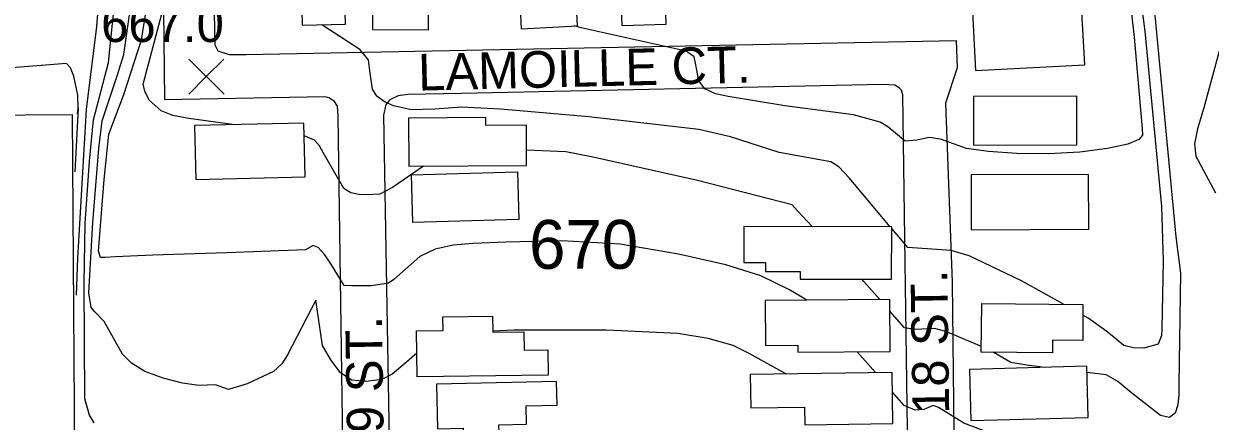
# Model space of a CAD drawing. Extents: x 79600 to 91800, y 75600 to 84400.
# Drawn here: x 85018.7 to 85504, y 81091 to 81253.7 of the extents above; entities that cross this region are included whole.
import ezdxf

# ---------------------------------------------------------------- set-up
doc = ezdxf.new("R2010")
doc.units = 0
for name, color, linetype in [('084-090$0$BLDG', 7, 'Continuous'), ('084-090$0$INDEX', 7, 'Continuous'), ('084-090$0$INDXLBL', 7, 'Continuous'), ('084-090$0$INTER', 7, 'Continuous'), ('084-090$0$ROAD', 7, 'Continuous'), ('084-090$0$ROAD-NAME', 7, 'Continuous'), ('084-090$0$SPOTMARK', 7, 'Continuous'), ('084-090$0$SPOTS', 7, 'Continuous')]:
    doc.layers.add(name, color=color, linetype=linetype)

# ---------------------------------------------------------------- blocks, each defined once
blk = doc.blocks.new('084-090$0$SPOTX')
at = {"layer": '084-090$0$SPOTMARK'}
for p, q in [((-0.37, 0.358), (0.351, -0.358)), ((-0.012, 0), (0.347, 0.358)), ((-0.012, 0), (-0.37, -0.358))]:
    blk.add_line(p, q, dxfattribs=at)

msp = doc.modelspace()

# ---------------------------------------------------------------- linework, layer by layer
at = {"layer": '084-090$0$BLDG'}
for points in [[(85150.28, 81253.45), (85150.07, 81263.17), (85154.99, 81263.28), (85153.82, 81316.58), (85131.24, 81316.08), (85132.62, 81253.06)], [(85184.21, 81251.16), (85184.54, 81293.69), (85161.71, 81293.87), (85161.37, 81251.34)], [(85245.16, 81252.81), (85243.44, 81286.69), (85220.47, 81285.52), (85222.19, 81251.65)], [(85263.43, 81252.79), (85262.63, 81278.36), (85257.83, 81278.21), (85257.54, 81287.43), (85280.2, 81288.14), (85281.29, 81253.36)], [(85407.96, 81234.56), (85452.64, 81236.92), (85451.37, 81260.97), (85406.69, 81258.61)], [(85407.15, 81204.01), (85449.45, 81204.12), (85449.4, 81224.03), (85407.1, 81223.91)], [(85224.29, 81212.13), (85207.67, 81212.01), (85207.64, 81215.26), (85176.1, 81215.05), (85176.24, 81195.39), (85224.4, 81195.72)], [(85089.09, 81189.98), (85133.85, 81191.03), (85133.33, 81213.03), (85088.57, 81211.98)], [(85177.37, 81191.85), (85220.65, 81193.05), (85221.19, 81173.6), (85177.91, 81172.4)], [(85406.26, 81169.41), (85454.27, 81169.58), (85454.19, 81191.96), (85406.18, 81191.8)], [(85313.21, 81156.03), (85322.03, 81156.03), (85322.03, 81152.36), (85336.27, 81152.36), (85336.27, 81149.15), (85373.68, 81149.14), (85373.69, 81170.63), (85313.22, 81170.66)], [(85322.09, 81122.05), (85335.24, 81122.14), (85335.26, 81119.29), (85373.05, 81119.55), (85372.91, 81140.83), (85321.96, 81140.48)], [(85451.8, 81124.12), (85439.48, 81124.23), (85439.43, 81119.07), (85410.35, 81119.32), (85410.51, 81139.18), (85451.92, 81138.84)], [(85179.37, 81128.09), (85190.21, 81128.23), (85190.14, 81133.75), (85210.48, 81134.01), (85210.56, 81127.45), (85223.24, 81127.62), (85223.34, 81120.11), (85233.11, 81120.24), (85233.24, 81109.96), (85179.61, 81109.27)], [(85453.56, 81113.53), (85405.49, 81112.28), (85406.03, 81091.29), (85454.11, 81092.54)], [(85187.94, 81087.91), (85198.44, 81088.15), (85198.55, 81083.2), (85213.23, 81083.53), (85213.09, 81089.54), (85224.38, 81089.8), (85224.21, 81097.36), (85236.89, 81097.65), (85236.67, 81107.37), (85187.53, 81106.26)], [(85316.07, 81096.52), (85338.02, 81096.86), (85338.13, 81089.52), (85374.21, 81090.07), (85373.89, 81111.04), (85315.86, 81110.16)]]:
    msp.add_lwpolyline(points, close=True, dxfattribs=at)
msp.add_lwpolyline([(85084.73, 80955.92), (85057.05, 80955.72), (85056.6, 81017.26), (85040.06, 81017.14), (85038.6, 81216.44), (85000, 81216.16)], dxfattribs=at)
at = {"layer": '084-090$0$INDEX'}
msp.add_line((85367.02, 81110.94), (85359.6, 81119.45), dxfattribs=at)
for points in [[(85339.01, 81140.6), (85331.86, 81144.79), (85320.16, 81150.55), (85305.81, 81154.99), (85286.49, 81159.43), (85262.61, 81163.48), (85238.84, 81164.82), (85215.89, 81164.31), (85202.36, 81163.79), (85194.4, 81163.08), (85186.92, 81161.38), (85180.76, 81158.39), (85170.07, 81149.02), (85167.87, 81147.55), (85160.95, 81146.42), (85152.76, 81146.42), (85149.72, 81146.58), (85144.64, 81154.99), (85141.85, 81159.12), (85139.18, 81162.09), (85137.05, 81162.91), (85133.98, 81161.18), (85101.74, 81159.98), (85071.49, 81159.04), (85056.25, 81158.32), (85052.01, 81158.08), (85050.09, 81158.02), (85049.28, 81160.66), (85051.6, 81189.99), (85053.51, 81208.55), (85059.72, 81224.74), (85066.89, 81247.07), (85071.65, 81277.02)], [(85508.82, 81246.92), (85501.3, 81219.22), (85498.79, 81210.67), (85497.55, 81204.57), (85498.11, 81199.45), (85506.15, 81184.43)], [(85507.21, 81064.11), (85493.54, 81060.78), (85481.51, 81058.52), (85475.13, 81058.99), (85459.59, 81064.53), (85425.46, 81081.78), (85403.2, 81090.24), (85392.78, 81096.65), (85390.72, 81097.43), (85386.81, 81095.85), (85383.28, 81095.61), (85378.74, 81097.49), (85374.01, 81102.92)]]:
    msp.add_lwpolyline(points, dxfattribs=at)
at = {"layer": '084-090$0$INTER'}
msp.add_line((85040.93, 81219.14), (85039.62, 81193.08), dxfattribs=at)
for points in [[(85169.38, 81110.36), (85165.18, 81108.17), (85158.61, 81107.35), (85152.96, 81107.89), (85148.21, 81110.83), (85144.28, 81116.12), (85140.92, 81122.09), (85138.12, 81140.63), (85126.58, 81118.23), (85124.32, 81114.5), (85120.92, 81111.35), (85110.14, 81106.41), (85102.49, 81104.06), (85097.08, 81105.96), (85090.31, 81105.64), (85083.69, 81106.69), (85075.71, 81108.64), (85068.26, 81111.38), (85062.78, 81114.77), (85059.1, 81118.53), (85051.56, 81131.91), (85047.82, 81135.75), (85046.34, 81137.64), (85045.29, 81143.53), (85046.96, 81172.37), (85049.44, 81202.68), (85050.73, 81213.96), (85057.11, 81232.71), (85059.64, 81241.11), (85069.71, 81311.99)], [(85047.54, 81090.41), (85045.61, 81093.52), (85043.75, 81100.25), (85043.48, 81147.85), (85043.89, 81171.93), (85045.62, 81197.51), (85047.31, 81214.42), (85053.37, 81237.82), (85060.53, 81307.12)], [(85040.25, 81142.6), (85040.81, 81157.7), (85044.45, 81218.64), (85048.55, 81252.52), (85051.05, 81283.37)], [(85472.7, 81284.88), (85477.17, 81250.57), (85484.02, 81178.9), (85484.69, 81156.63), (85484.12, 81128.84), (85483.97, 81126.13), (85482.68, 81122.52), (85476.86, 81120.95), (85472.55, 81121.09), (85468.67, 81122.08), (85461.65, 81127.72), (85454.08, 81133.19), (85451.88, 81134.42)], [(85469.81, 81274.83), (85472.86, 81248.16), (85475.51, 81218.49), (85476.19, 81210.87), (85476.22, 81208.11), (85474.7, 81206.31), (85470.27, 81204.4), (85461.94, 81202.6), (85450.65, 81201.2), (85437.83, 81200.48), (85424.92, 81200.63), (85413.27, 81201.46), (85404.25, 81202.7), (85393.72, 81206.39), (85389.01, 81207.12), (85383.95, 81206.04), (85379.27, 81205.64), (85372.06, 81211.46), (85369, 81213.39), (85358.04, 81216.41), (85330.05, 81220.13), (85306.88, 81223.87), (85301.64, 81224.97), (85297.31, 81227.03), (85294.8, 81230.26), (85293.45, 81237.55), (85292.87, 81240.19), (85289.64, 81242.4), (85246.71, 81252.04), (85243.9, 81252.75)], [(85479.77, 81273.08), (85489.96, 81166.52), (85491.78, 81151.67), (85491.18, 81106.25), (85491.17, 81102), (85490.73, 81097.77), (85489.58, 81094.33), (85487.32, 81092.57), (85483.56, 81093.39), (85471.97, 81102.53), (85466.14, 81107.33), (85461.43, 81110.07), (85453.63, 81111)], [(85105.02, 81212.36), (85086.26, 81214.87), (85079.69, 81216.07), (85074.95, 81217.98), (85069.97, 81222.39), (85068.18, 81226.1), (85067.61, 81228.96), (85075.72, 81259.82)], [(85373.09, 81170.63), (85356.3, 81190.59), (85352.05, 81195.08), (85348.83, 81197.18), (85327.7, 81201.06), (85307.73, 81207.47), (85294.87, 81210.45), (85249.79, 81215.54), (85213.76, 81218.72), (85197.71, 81219.6), (85186.88, 81218.72), (85177.2, 81218.49), (85170, 81220.1), (85166.2, 81221.71), (85163.17, 81223.99), (85161.41, 81226.95), (85160.4, 81233.5), (85159.68, 81238.85), (85156.16, 81243.11), (85140.64, 81253.23)], [(85040.72, 81216.81), (85040.93, 81219.14), (85040.81, 81224.5), (85039.18, 81232.25), (85037.85, 81235.58), (85036.27, 81237.41), (85000, 81234.55)], [(85182.2, 81195.43), (85169.55, 81186.73), (85164.29, 81183.99), (85158.8, 81183.69), (85155.71, 81183.84), (85152.55, 81184.51), (85149.57, 81186.2), (85141.27, 81200.69), (85139.63, 81203.67), (85137.6, 81205.98), (85133.45, 81207.81)], [(85341.24, 81170.65), (85335.18, 81177.1), (85332.93, 81179.62), (85294.34, 81189.48), (85250.91, 81199.19), (85240.37, 81201.26), (85224.36, 81201.92)], [(85443.91, 81138.9), (85426.76, 81148.54), (85405.41, 81158.74), (85398.07, 81160.84), (85380.23, 81162.14), (85373.69, 81169.91)], [(85368.79, 81140.8), (85362.24, 81148.28), (85361.43, 81149.14)], [(85410.37, 81121.62), (85395.8, 81127.77), (85391.22, 81129.03), (85383.38, 81128.53), (85378.88, 81129.28), (85372.94, 81136.07)], [(85330.39, 81110.38), (85315.34, 81118.79), (85308.81, 81122.07), (85298.66, 81124.93), (85286.25, 81126.95), (85257.02, 81128.24), (85219.15, 81128.25), (85210.56, 81127.92)], [(85179.49, 81118.95), (85174.37, 81114.33), (85169.38, 81110.36)], [(85436.22, 81113.08), (85428.95, 81113.94), (85422.45, 81115.06), (85415.2, 81119.27)]]:
    msp.add_lwpolyline(points, dxfattribs=at)
at = {"layer": '084-090$0$ROAD'}
for points in [[(85089.2, 81741.37), (85091.72, 81376.73), (85092.1, 81369.94), (85093.88, 81361.47), (85095.02, 81355.31), (85095.62, 81341.57), (85096.69, 81248.95), (85096.88, 81245.09), (85098.14, 81242.63), (85102.79, 81241.14), (85109.74, 81241.05), (85400.08, 81246.85), (85400.5, 81235.59), (85395.7, 81221.18), (85398.43, 81147.88), (85400.92, 80927.74), (85401.42, 80924.35), (85403.76, 80921.13), (85408.72, 80919.64), (85560.15, 80921.91)], [(85000, 81495.27), (85069.71, 81495.24), (85071.42, 81494.17), (85073.3, 81490.8), (85073.34, 81486.94), (85076.26, 81222.66), (85141.86, 81223.92), (85143.72, 81223.32), (85145.43, 81222.26), (85146.84, 81219.96), (85147.19, 81215.95), (85151.36, 80919.72), (85151.08, 80916.32), (85149.26, 80913.52), (85144.48, 80912.7), (85133.37, 80911.98), (85000, 80909.08)]]:
    msp.add_lwpolyline(points, dxfattribs=at)
msp.add_lwpolyline([(85197.59, 81225.09), (85175.82, 81224.72), (85171.81, 81224.22), (85168.43, 81222.49), (85166.75, 81220.62), (85165.87, 81216.29), (85170.97, 80918.83), (85171.3, 80916.98), (85172.09, 80915.45), (85173.65, 80913.61), (85177.67, 80912.57), (85184.31, 80912.79), (85375.08, 80917.76), (85378.16, 80918.26), (85379.7, 80919.51), (85381.21, 80921.99), (85382.26, 80926.02), (85382.36, 80931.11), (85378.22, 81224.56), (85377.74, 81226.56), (85376.81, 81227.48), (85374.94, 81228.54), (85370.15, 81228.8), (85363.82, 81228.74)], close=True, dxfattribs=at)

# ---------------------------------------------------------------- block references
at = {"layer": '084-090$0$SPOTS', "xscale": 20, "yscale": 20}
msp.add_blockref('084-090$0$SPOTX', (85093.62, 81232.05), dxfattribs=at)

# ---------------------------------------------------------------- texts
at = {"layer": '084-090$0$INDXLBL'}
msp.add_text('670', height=20, dxfattribs=at).set_placement((85225.4, 81153.41))
at = {"layer": '084-090$0$ROAD-NAME'}
for s, rotation, p in [('LAMOILLE CT.', 1.3962, (85180.19, 81226.3)), ('W. 18 ST.', 90.8309, (85397.67, 81064.01)), ('W. 19 ST.', 90.8309, (85166.5, 81045.07))]:
    msp.add_text(s, height=15, rotation=rotation, dxfattribs=at).set_placement(p)
at = {"layer": '084-090$0$SPOTS'}
msp.add_text('667.0', height=15, dxfattribs=at).set_placement((85050.37, 81246.19))

doc.saveas('drawing.dxf')
